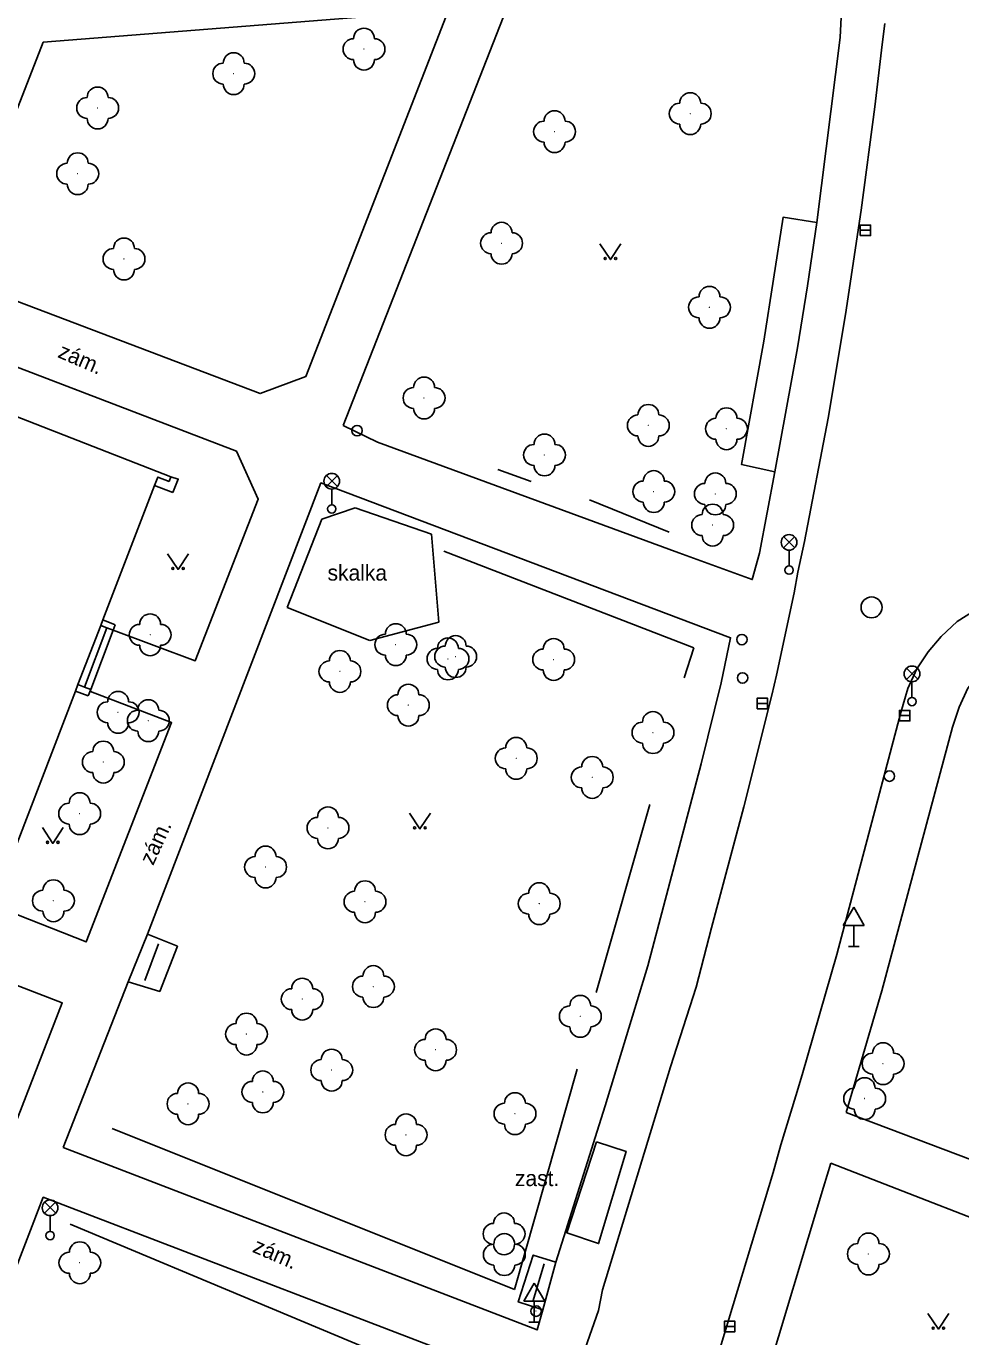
# Model space of a CAD drawing. Extents: x -737812 to -729375, y -1123000 to -1115500.
# Drawn here: x -736779.8 to -736735.1, y -1118435.7 to -1118373.1 of the extents above; entities that cross this region are included whole.
import ezdxf

# ---------------------------------------------------------------- set-up
doc = ezdxf.new("R2010")
doc.units = 0
for name, color, linetype in [('Doplněk polohopisu', 7, 'Continuous'), ('Doplňkové značky', 7, 'Continuous'), ('Hranice - ploty_ zdi', 7, 'Continuous'), ('Komunikace', 7, 'Continuous'), ('Pomocné popisy', 7, 'Continuous'), ('Povr_ zn_ inž_ sítí - el_', 7, 'Continuous'), ('Povr_ zn_ inž_ sítí - kan_', 7, 'Continuous'), ('Povr_ zn_ inž_ sítí - vod_', 7, 'Continuous'), ('Stavební objekty', 7, 'Continuous'), ('Zeleň', 7, 'Continuous'), ('Značky druhů pozemků', 7, 'Continuous')]:
    doc.layers.add(name, color=color, linetype=linetype)

msp = doc.modelspace()

# ---------------------------------------------------------------- linework, layer by layer
at = {"layer": 'Doplněk polohopisu'}
for p, q in [((-736774.89, -1118418.71), (-736773.97, -1118416.43)), ((-736774.1, -1118418.64), (-736773.45, -1118416.89)), ((-736755.03, -1118432.17), (-736755.57, -1118433.97)), ((-736755.09, -1118434.37), (-736754.47, -1118432.09))]:
    msp.add_line(p, q, dxfattribs=at)
for points in [[(-736764.62, -1118392.14), (-736762.99, -1118392.93), (-736748.6, -1118398.22), (-736745.09, -1118399.49), (-736744.75, -1118398.23), (-736744.01, -1118394.34), (-736745.6, -1118394), (-736744.54, -1118388.1), (-736743.62, -1118382.19), (-736742, -1118382.44), (-736740.89, -1118373.61), (-736740.85, -1118372.63), (-736743.56, -1118371.46), (-736752.63, -1118367.35), (-736755.08, -1118367.76), (-736764.62, -1118392.14)], [(-736778.95, -1118373.82), (-736759.6, -1118372.3), (-736766.41, -1118389.8), (-736768.59, -1118390.61), (-736781.95, -1118385.54), (-736782.77, -1118383.61), (-736778.95, -1118373.82)], [(-736742, -1118382.44), (-736742.45, -1118385.46), (-736742.93, -1118388.42), (-736744.01, -1118394.34)], [(-736775.61, -1118401.91), (-736771.69, -1118403.37), (-736768.68, -1118395.66), (-736769.71, -1118393.36), (-736785.19, -1118387.44), (-736791.56, -1118385.05), (-736792.71, -1118388.17), (-736791.3, -1118388.67), (-736792.07, -1118390.83), (-736793.5, -1118390.34), (-736798.01, -1118401.94), (-736793.38, -1118403.76), (-736790.68, -1118404.83)], [(-736778, -1118426.62), (-736774.89, -1118418.71), (-736773.38, -1118419.16), (-736772.54, -1118417), (-736773.97, -1118416.43), (-736765.69, -1118394.88), (-736746.12, -1118402.27), (-736746.58, -1118404.43), (-736747.53, -1118408.29), (-736750.08, -1118417.94), (-736752.11, -1118424.62), (-736754.47, -1118432.09)], [(-736740.61, -1118424.94), (-736738.9, -1118419.13), (-736735.52, -1118406.54), (-736735.21, -1118405.58), (-736734.8, -1118404.68), (-736734.13, -1118403.89), (-736733.5, -1118403.31), (-736732.57, -1118402.74), (-736731.22, -1118402.07)], [(-736780.73, -1118415.28), (-736776.89, -1118416.8), (-736772.82, -1118406.32), (-736776.69, -1118404.84)], [(-736787.32, -1118432.22), (-736783.48, -1118433.73), (-736778.04, -1118419.71), (-736781.89, -1118418.23)], [(-736723.75, -1118428.55), (-736723.99, -1118429.1), (-736730.07, -1118426.92), (-736730.63, -1118428.72), (-736740.61, -1118424.94)], [(-736755.09, -1118434.37), (-736755.36, -1118435.33), (-736778, -1118426.62)], [(-736745.43, -1118440.71), (-736744.57, -1118438.09), (-736741.69, -1118428.51), (-736741.33, -1118427.37)], [(-736741.33, -1118427.37), (-736730.52, -1118431.56), (-736728.75, -1118432.28)], [(-736788.72, -1118454.11), (-736783.04, -1118461.86), (-736779.39, -1118471.01), (-736769.98, -1118474.7), (-736769.35, -1118473.26), (-736760.6, -1118450.66), (-736756.75, -1118440.39), (-736755.79, -1118437.87), (-736778.95, -1118428.99), (-736785.08, -1118444.9), (-736783.63, -1118445.47), (-736784.45, -1118447.64), (-736785.94, -1118447.1)], [(-736754.47, -1118432.09), (-736755.55, -1118431.75), (-736756.26, -1118433.99), (-736755.09, -1118434.37)]]:
    msp.add_lwpolyline(points, dxfattribs=at)
at = {"layer": 'Doplňkové značky'}
for p, q in [((-736740.24, -1118415.144), (-736740.74, -1118416.01)), ((-736740.24, -1118415.144), (-736739.74, -1118416.01)), ((-736740.74, -1118416.01), (-736739.74, -1118416.01)), ((-736740.24, -1118417.01), (-736740.24, -1118416.01)), ((-736740.49, -1118417.01), (-736739.99, -1118417.01)), ((-736755.5, -1118433.094), (-736756, -1118433.96)), ((-736755.5, -1118433.094), (-736755, -1118433.96)), ((-736756, -1118433.96), (-736755, -1118433.96)), ((-736755.5, -1118434.96), (-736755.5, -1118433.96)), ((-736755.75, -1118434.96), (-736755.25, -1118434.96))]:
    msp.add_line(p, q, dxfattribs=at)
for radius in [0.25, 0.0005]:
    msp.add_circle((-736755.41, -1118434.43), radius, dxfattribs=at)
at = {"layer": 'Hranice - ploty_ zdi'}
for points in [[(-736757.24, -1118394.23), (-736755.64, -1118394.81)], [(-736773.63, -1118395), (-736772.76, -1118395.34)], [(-736772.76, -1118395.34), (-736772.5, -1118394.69), (-736772.85, -1118394.59)], [(-736764.05, -1118396.07), (-736765.65, -1118396.6)], [(-736760.41, -1118397.33), (-736764.05, -1118396.07)], [(-736752.86, -1118395.68), (-736749.06, -1118397.23)], [(-736765.65, -1118396.6), (-736767.3, -1118400.83)], [(-736760.06, -1118401.52), (-736760.41, -1118397.33)], [(-736747.88, -1118402.75), (-736759.81, -1118398.13)], [(-736767.3, -1118400.83), (-736763.35, -1118402.4)], [(-736775.91, -1118401.8), (-736776.98, -1118404.63)], [(-736776.68, -1118404.74), (-736775.61, -1118401.91)], [(-736776.2, -1118401.68), (-736775.91, -1118401.8), (-736775.61, -1118401.91)], [(-736776.1, -1118401.42), (-736775.51, -1118401.65)], [(-736775.51, -1118401.65), (-736775.61, -1118401.91)], [(-736763.35, -1118402.4), (-736760.06, -1118401.52)], [(-736748.34, -1118404.18), (-736747.88, -1118402.75)], [(-736777.41, -1118404.82), (-736776.8, -1118405.05)], [(-736777.29, -1118404.51), (-736776.98, -1118404.63), (-736776.68, -1118404.74)], [(-736776.8, -1118405.05), (-736776.68, -1118404.74)], [(-736752.55, -1118419.22), (-736749.98, -1118410.23)], [(-736756.45, -1118433.39), (-736753.45, -1118422.87)], [(-736775.66, -1118425.7), (-736756.45, -1118433.39)], [(-736758.33, -1118438.37), (-736777.66, -1118430.27)]]:
    msp.add_lwpolyline(points, dxfattribs=at)
at = {"layer": 'Komunikace'}
for points in [[(-736738.76, -1118372.93), (-736738.88, -1118373.94), (-736739.23, -1118376.92), (-736739.88, -1118381.85), (-736740.64, -1118386.83), (-736741.47, -1118391.78), (-736742.59, -1118397.67), (-736742.91, -1118399.14), (-736743.09, -1118400.13), (-736743.93, -1118404.05), (-736744.15, -1118405.01), (-736745.49, -1118410.35), (-736747.04, -1118416.12), (-736747.77, -1118418.95), (-736749, -1118422.77), (-736752.24, -1118433.41), (-736752.43, -1118434.4), (-736753.06, -1118436.22)], [(-736734.45, -1118400.95), (-736735.31, -1118401.49), (-736736.07, -1118402.21), (-736736.68, -1118402.95), (-736737.23, -1118403.76), (-736737.66, -1118404.69), (-736737.99, -1118405.84), (-736741.05, -1118417.4), (-736742.71, -1118423.14), (-736743.01, -1118424.14), (-736743.73, -1118426.49), (-736744.09, -1118427.81), (-736747.04, -1118437.55), (-736747.36, -1118438.45), (-736749.51, -1118445.05), (-736749.52, -1118446.07), (-736749.36, -1118447.07), (-736749.03, -1118447.98), (-736748.46, -1118448.93), (-736747.82, -1118449.7), (-736747.04, -1118450.33), (-736746.04, -1118450.87)]]:
    msp.add_lwpolyline(points, dxfattribs=at)
at = {"layer": 'Povr_ zn_ inž_ sítí - el_'}
for p, q in [((-736765.434, -1118395.058), (-736764.906, -1118394.53)), ((-736764.898, -1118395.055), (-736765.426, -1118394.526)), ((-736765.17, -1118395.17), (-736765.17, -1118395.92)), ((-736743.594, -1118397.978), (-736743.066, -1118397.45)), ((-736743.058, -1118397.975), (-736743.586, -1118397.446)), ((-736743.33, -1118398.09), (-736743.33, -1118398.84)), ((-736737.724, -1118404.258), (-736737.196, -1118403.73)), ((-736737.188, -1118404.255), (-736737.716, -1118403.726)), ((-736737.46, -1118404.37), (-736737.46, -1118405.12)), ((-736778.884, -1118429.758), (-736778.356, -1118429.23)), ((-736778.348, -1118429.755), (-736778.876, -1118429.226)), ((-736778.62, -1118429.87), (-736778.62, -1118430.62))]:
    msp.add_line(p, q, dxfattribs=at)
for centre, radius in [((-736765.17, -1118394.795), 0.375), ((-736765.17, -1118396.12), 0.2), ((-736743.33, -1118397.715), 0.375), ((-736743.33, -1118399.04), 0.2), ((-736737.46, -1118403.995), 0.375), ((-736737.46, -1118405.32), 0.2), ((-736778.62, -1118429.495), 0.375), ((-736778.62, -1118430.82), 0.2)]:
    msp.add_circle(centre, radius, dxfattribs=at)
at = {"layer": 'Povr_ zn_ inž_ sítí - kan_'}
for p, q in [((-736739.94, -1118382.81), (-736739.44, -1118382.81)), ((-736744.86, -1118405.41), (-736744.36, -1118405.41)), ((-736738.06, -1118405.99), (-736737.56, -1118405.99)), ((-736746.42, -1118435.16), (-736745.92, -1118435.16))]:
    msp.add_line(p, q, dxfattribs=at)
for points in [[(-736739.94, -1118383.061), (-736739.439, -1118383.061), (-736739.439, -1118382.559), (-736739.94, -1118382.559)], [(-736744.86, -1118405.661), (-736744.36, -1118405.661), (-736744.36, -1118405.16), (-736744.86, -1118405.16)], [(-736738.06, -1118406.241), (-736737.559, -1118406.241), (-736737.559, -1118405.739), (-736738.06, -1118405.739)], [(-736746.42, -1118435.411), (-736745.919, -1118435.411), (-736745.919, -1118434.909), (-736746.42, -1118434.909)]]:
    msp.add_lwpolyline(points, close=True, dxfattribs=at)
msp.add_circle((-736739.39, -1118400.82), 0.5, dxfattribs=at)
at = {"layer": 'Povr_ zn_ inž_ sítí - vod_'}
for centre in [(-736763.96, -1118392.38), (-736745.58, -1118402.36), (-736745.55, -1118404.19), (-736738.54, -1118408.88)]:
    msp.add_circle(centre, 0.25, dxfattribs=at)
at = {"layer": 'Stavební objekty'}
for points in [[(-736772.85, -1118394.59), (-736785.46, -1118389.67)], [(-736782.55, -1118418.18), (-736782.43, -1118417.87), (-736781.38, -1118415.14), (-736781.26, -1118414.82), (-736777.41, -1118404.82), (-736777.29, -1118404.51), (-736776.2, -1118401.68), (-736776.1, -1118401.42), (-736773.63, -1118395)], [(-736772.94, -1118394.81), (-736773.47, -1118394.6), (-736773.63, -1118395)], [(-736772.85, -1118394.59), (-736772.94, -1118394.81)], [(-736752.52, -1118426.34), (-736751.11, -1118426.8), (-736752.43, -1118431.2), (-736753.95, -1118430.69), (-736752.52, -1118426.34)]]:
    msp.add_lwpolyline(points, dxfattribs=at)
at = {"layer": 'Zeleň'}
for centre in [(-736763.63, -1118374.16), (-736769.85, -1118375.33), (-736776.35, -1118376.97), (-736748.05, -1118377.24), (-736754.53, -1118378.1), (-736777.3, -1118380.11), (-736757.06, -1118383.43), (-736775.09, -1118384.18), (-736747.13, -1118386.49), (-736760.76, -1118390.82), (-736750.05, -1118392.13), (-736746.32, -1118392.29), (-736755.01, -1118393.54), (-736749.79, -1118395.29), (-736746.85, -1118395.4), (-736746.98, -1118396.89), (-736773.84, -1118402.13), (-736762.11, -1118402.6), (-736759.25, -1118403.17), (-736759.62, -1118403.28), (-736754.57, -1118403.31), (-736764.78, -1118403.88), (-736761.51, -1118405.49), (-736775.37, -1118405.83), (-736773.93, -1118406.23), (-736749.83, -1118406.8), (-736756.36, -1118408.03), (-736776.08, -1118408.21), (-736752.73, -1118408.94), (-736777.21, -1118410.67), (-736765.35, -1118411.35), (-736768.33, -1118413.22), (-736778.46, -1118414.83), (-736763.58, -1118414.88), (-736755.26, -1118414.97), (-736763.18, -1118418.93), (-736766.58, -1118419.53), (-736753.3, -1118420.35), (-736769.24, -1118421.2), (-736760.21, -1118421.95), (-736765.17, -1118422.92), (-736738.84, -1118422.61), (-736768.46, -1118423.96), (-736739.72, -1118424.28), (-736772.03, -1118424.53), (-736756.42, -1118425), (-736761.62, -1118426.01), (-736756.94, -1118430.74), (-736756.93, -1118431.73), (-736739.54, -1118431.7), (-736777.2, -1118432.12)]:
    msp.add_circle(centre, 0.0005, dxfattribs=at)
for centre, start, end in [((-736764.13, -1118374.16), 89.99999, 269.99999), ((-736763.63, -1118373.66), 360, 179.99999), ((-736763.13, -1118374.16), 270, 89.99999), ((-736769.85, -1118374.83), 360, 179.99999), ((-736770.35, -1118375.33), 89.99999, 269.99999), ((-736769.35, -1118375.33), 270, 89.99999), ((-736763.63, -1118374.66), 179.99999, 359.99999), ((-736776.35, -1118376.47), 360, 179.99999), ((-736769.85, -1118375.83), 179.99999, 359.99999), ((-736748.05, -1118376.74), 360, 179.99999), ((-736776.85, -1118376.97), 89.99999, 269.99999), ((-736775.85, -1118376.97), 270, 89.99999), ((-736748.55, -1118377.24), 89.99999, 269.99999), ((-736747.55, -1118377.24), 270, 89.99999), ((-736776.35, -1118377.47), 179.99999, 359.99999), ((-736754.53, -1118377.6), 0, 179.99999), ((-736755.03, -1118378.1), 89.99999, 269.99999), ((-736754.03, -1118378.1), 270, 89.99999), ((-736748.05, -1118377.74), 179.99999, 359.99999), ((-736754.53, -1118378.6), 179.99999, 359.99999), ((-736777.3, -1118379.61), 360, 179.99999), ((-736777.8, -1118380.11), 89.99999, 269.99999), ((-736776.8, -1118380.11), 270, 89.99999), ((-736777.3, -1118380.61), 179.99999, 359.99999), ((-736757.06, -1118382.93), 360, 179.99999), ((-736757.56, -1118383.43), 89.99999, 269.99999), ((-736756.56, -1118383.43), 270, 89.99999), ((-736775.59, -1118384.18), 89.99999, 269.99999), ((-736775.09, -1118383.68), 360, 179.99999), ((-736774.59, -1118384.18), 270, 89.99999), ((-736757.06, -1118383.93), 179.99999, 359.99999), ((-736775.09, -1118384.68), 179.99999, 359.99999), ((-736747.13, -1118385.99), 360, 179.99999), ((-736747.63, -1118386.49), 89.99999, 269.99999), ((-736746.63, -1118386.49), 270, 89.99999), ((-736747.13, -1118386.99), 179.99999, 359.99999), ((-736760.76, -1118390.32), 360, 179.99999), ((-736761.26, -1118390.82), 89.99999, 269.99999), ((-736760.26, -1118390.82), 270, 89.99999), ((-736750.05, -1118391.63), 0, 179.99999), ((-736746.32, -1118391.79), 360, 179.99999), ((-736760.76, -1118391.32), 179.99999, 359.99999), ((-736750.55, -1118392.13), 89.99999, 269.99999), ((-736749.55, -1118392.13), 270, 89.99999), ((-736746.82, -1118392.29), 89.99999, 269.99999), ((-736745.82, -1118392.29), 270, 89.99999), ((-736755.01, -1118393.04), 360, 179.99999), ((-736755.51, -1118393.54), 89.99999, 269.99999), ((-736754.51, -1118393.54), 270, 89.99999), ((-736750.05, -1118392.63), 179.99999, 359.99999), ((-736746.32, -1118392.79), 179.99999, 359.99999), ((-736755.01, -1118394.04), 179.99999, 359.99999), ((-736749.79, -1118394.79), 360, 179.99999), ((-736746.85, -1118394.9), 360, 179.99999), ((-736750.29, -1118395.29), 89.99999, 269.99999), ((-736749.29, -1118395.29), 270, 89.99999), ((-736747.35, -1118395.4), 89.99999, 269.99999), ((-736746.35, -1118395.4), 270, 89.99999), ((-736749.79, -1118395.79), 179.99999, 359.99999), ((-736746.98, -1118396.39), 360, 179.99999), ((-736746.85, -1118395.9), 179.99999, 359.99999), ((-736747.48, -1118396.89), 89.99999, 269.99999), ((-736746.48, -1118396.89), 270, 89.99999), ((-736746.98, -1118397.39), 179.99999, 359.99999), ((-736773.84, -1118401.63), 360, 179.99999), ((-736774.34, -1118402.13), 89.99999, 269.99999), ((-736773.34, -1118402.13), 270, 89.99999), ((-736762.11, -1118402.1), 360, 179.99999), ((-736762.61, -1118402.6), 89.99999, 269.99999), ((-736761.61, -1118402.6), 270, 89.99999), ((-736759.62, -1118402.78), 360, 179.99999), ((-736759.25, -1118402.67), 360, 179.99999), ((-736754.57, -1118402.81), 360, 179.99999), ((-736773.84, -1118402.63), 179.99999, 359.99999), ((-736764.78, -1118403.38), 360, 179.99999), ((-736762.11, -1118403.1), 179.99999, 359.99999), ((-736760.12, -1118403.28), 89.99999, 269.99999), ((-736759.75, -1118403.17), 89.99999, 269.99999), ((-736759.12, -1118403.28), 270, 89.99999), ((-736758.75, -1118403.17), 270, 89.99999), ((-736755.07, -1118403.31), 89.99999, 269.99999), ((-736754.07, -1118403.31), 270, 89.99999), ((-736765.28, -1118403.88), 89.99999, 269.99999), ((-736764.28, -1118403.88), 270, 89.99999), ((-736759.62, -1118403.78), 179.99999, 359.99999), ((-736759.25, -1118403.67), 179.99999, 359.99999), ((-736754.57, -1118403.81), 179.99999, 359.99999), ((-736764.78, -1118404.38), 179.99999, 359.99999), ((-736775.37, -1118405.33), 360, 179.99999), ((-736762.01, -1118405.49), 89.99999, 269.99999), ((-736761.51, -1118404.99), 360, 179.99999), ((-736761.01, -1118405.49), 270, 89.99999), ((-736775.87, -1118405.83), 89.99999, 269.99999), ((-736774.87, -1118405.83), 270, 89.99999), ((-736773.93, -1118405.73), 360, 179.99999), ((-736774.43, -1118406.23), 89.99999, 269.99999), ((-736773.43, -1118406.23), 270, 89.99999), ((-736761.51, -1118405.99), 179.99999, 359.99999), ((-736750.33, -1118406.8), 89.99999, 269.99999), ((-736749.83, -1118406.3), 360, 179.99999), ((-736749.33, -1118406.8), 270, 89.99999), ((-736775.37, -1118406.33), 179.99999, 359.99999), ((-736773.93, -1118406.73), 179.99999, 359.99999), ((-736776.08, -1118407.71), 360, 179.99999), ((-736756.86, -1118408.03), 89.99999, 269.99999), ((-736756.36, -1118407.53), 360, 179.99999), ((-736755.86, -1118408.03), 270, 89.99999), ((-736749.83, -1118407.3), 179.99999, 359.99999), ((-736776.58, -1118408.21), 89.99999, 269.99999), ((-736775.58, -1118408.21), 270, 89.99999), ((-736752.73, -1118408.44), 360, 179.99999), ((-736776.08, -1118408.71), 179.99999, 359.99999), ((-736756.36, -1118408.53), 179.99999, 359.99999), ((-736753.23, -1118408.94), 89.99999, 269.99999), ((-736752.23, -1118408.94), 270, 89.99999), ((-736752.73, -1118409.44), 179.99999, 359.99999), ((-736777.21, -1118410.17), 360, 179.99999), ((-736777.71, -1118410.67), 89.99999, 269.99999), ((-736776.71, -1118410.67), 270, 89.99999), ((-736765.35, -1118410.85), 360, 179.99999), ((-736777.21, -1118411.17), 179.99999, 359.99999), ((-736765.85, -1118411.35), 89.99999, 269.99999), ((-736764.85, -1118411.35), 270, 89.99999), ((-736765.35, -1118411.85), 179.99999, 359.99999), ((-736768.33, -1118412.72), 360, 179.99999), ((-736768.83, -1118413.22), 89.99999, 269.99999), ((-736767.83, -1118413.22), 270, 89.99999), ((-736768.33, -1118413.72), 179.99999, 359.99999), ((-736778.96, -1118414.83), 89.99999, 269.99999), ((-736778.46, -1118414.33), 360, 179.99999), ((-736777.96, -1118414.83), 270, 89.99999), ((-736764.08, -1118414.88), 89.99999, 269.99999), ((-736763.58, -1118414.38), 360, 179.99999), ((-736763.08, -1118414.88), 270, 89.99999), ((-736755.26, -1118414.47), 360, 179.99999), ((-736755.76, -1118414.97), 89.99999, 269.99999), ((-736754.76, -1118414.97), 270, 89.99999), ((-736778.46, -1118415.33), 179.99999, 359.99999), ((-736763.58, -1118415.38), 179.99999, 359.99999), ((-736755.26, -1118415.47), 179.99999, 359.99999), ((-736763.18, -1118418.43), 360, 179.99999), ((-736766.58, -1118419.03), 360, 179.99999), ((-736763.68, -1118418.93), 89.99999, 269.99999), ((-736762.68, -1118418.93), 270, 89.99999), ((-736767.08, -1118419.53), 89.99999, 269.99999), ((-736766.08, -1118419.53), 270, 89.99999), ((-736763.18, -1118419.43), 179.99999, 359.99999), ((-736753.3, -1118419.85), 360, 179.99999), ((-736766.58, -1118420.03), 179.99999, 359.99999), ((-736753.8, -1118420.35), 89.99999, 269.99999), ((-736752.8, -1118420.35), 270, 89.99999), ((-736769.74, -1118421.2), 89.99999, 269.99999), ((-736769.24, -1118420.7), 360, 179.99999), ((-736768.74, -1118421.2), 270, 89.99999), ((-736760.21, -1118421.45), 360, 179.99999), ((-736753.3, -1118420.85), 179.99999, 359.99999), ((-736769.24, -1118421.7), 179.99999, 359.99999), ((-736765.17, -1118422.42), 360, 179.99999), ((-736760.71, -1118421.95), 89.99999, 269.99999), ((-736759.71, -1118421.95), 270, 89.99999), ((-736738.84, -1118422.11), 360, 179.99999), ((-736765.67, -1118422.92), 89.99999, 269.99999), ((-736764.67, -1118422.92), 270, 89.99999), ((-736760.21, -1118422.45), 179.99999, 359.99999), ((-736739.34, -1118422.61), 89.99999, 269.99999), ((-736738.34, -1118422.61), 270, 89.99999), ((-736768.46, -1118423.46), 360, 179.99999), ((-736738.84, -1118423.11), 179.99999, 359.99999), ((-736772.03, -1118424.03), 360, 179.99999), ((-736768.96, -1118423.96), 89.99999, 269.99999), ((-736767.96, -1118423.96), 270, 89.99999), ((-736765.17, -1118423.42), 179.99999, 359.99999), ((-736740.22, -1118424.28), 89.99999, 269.99999), ((-736739.72, -1118423.78), 360, 179.99999), ((-736739.22, -1118424.28), 270, 89.99999), ((-736772.53, -1118424.53), 89.99999, 269.99999), ((-736771.53, -1118424.53), 270, 89.99999), ((-736768.46, -1118424.46), 179.99999, 359.99999), ((-736756.42, -1118424.5), 360, 179.99999), ((-736772.03, -1118425.03), 179.99999, 359.99999), ((-736761.62, -1118425.51), 360, 179.99999), ((-736756.92, -1118425), 89.99999, 269.99999), ((-736755.92, -1118425), 270, 89.99999), ((-736739.72, -1118424.78), 179.99999, 359.99999), ((-736762.12, -1118426.01), 89.99999, 269.99999), ((-736761.12, -1118426.01), 270, 89.99999), ((-736756.42, -1118425.5), 179.99999, 359.99999), ((-736761.62, -1118426.51), 179.99999, 359.99999), ((-736756.94, -1118430.24), 360, 179.99999), ((-736757.44, -1118430.74), 89.99999, 269.99999), ((-736756.44, -1118430.74), 270, 89.99999), ((-736739.54, -1118431.2), 360, 179.99999), ((-736777.2, -1118431.62), 360, 179.99999), ((-736757.43, -1118431.73), 89.99999, 269.99999), ((-736756.94, -1118431.24), 179.99999, 359.99999), ((-736756.93, -1118431.23), 360, 179.99999), ((-736756.43, -1118431.73), 270, 89.99999), ((-736740.04, -1118431.7), 89.99999, 269.99999), ((-736739.04, -1118431.7), 270, 89.99999), ((-736777.7, -1118432.12), 89.99999, 269.99999), ((-736776.7, -1118432.12), 270, 89.99999), ((-736756.93, -1118432.23), 179.99999, 359.99999), ((-736739.54, -1118432.2), 179.99999, 359.99999), ((-736777.2, -1118432.62), 179.99999, 359.99999)]:
    msp.add_arc(centre, 0.5, start, end, dxfattribs=at)
at = {"layer": 'Značky druhů pozemků'}
for points in [[(-736752.36, -1118383.46), (-736751.86, -1118384.21), (-736751.36, -1118383.46)], [(-736773.01, -1118398.26), (-736772.51, -1118399.01), (-736772.01, -1118398.26)], [(-736761.46, -1118410.65), (-736760.96, -1118411.4), (-736760.46, -1118410.65)], [(-736778.99, -1118411.34), (-736778.49, -1118412.09), (-736777.99, -1118411.34)], [(-736736.7, -1118434.54), (-736736.2, -1118435.29), (-736735.7, -1118434.54)]]:
    msp.add_lwpolyline(points, dxfattribs=at)
for centre in [(-736752.11, -1118384.16), (-736751.61, -1118384.16), (-736772.76, -1118398.96), (-736772.26, -1118398.96), (-736761.21, -1118411.35), (-736760.71, -1118411.35), (-736778.74, -1118412.04), (-736778.24, -1118412.04), (-736736.45, -1118435.24), (-736735.95, -1118435.24)]:
    msp.add_circle(centre, 0.05, dxfattribs=at)

# ---------------------------------------------------------------- texts
at = {"layer": 'Pomocné popisy'}
for rotation, p in [(336.69163, (-736778.3, -1118388.86)), (65.37523, (-736773.7, -1118413.18)), (336.69163, (-736769, -1118431.59))]:
    msp.add_text('zám.', height=0.75, rotation=rotation, dxfattribs=at).set_placement(p)
for s, p in [('skalka', (-736765.37, -1118399.54)), ('zast.', (-736756.42, -1118428.46))]:
    msp.add_text(s, height=0.75, dxfattribs=at).set_placement(p)

doc.saveas('drawing.dxf')
